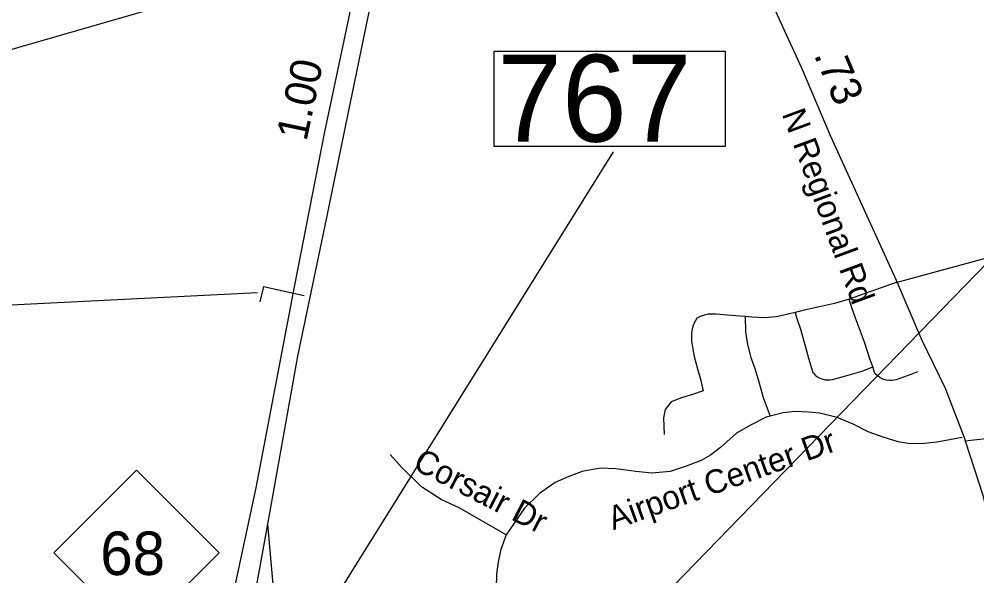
# Model space of a CAD drawing. Extents: x 1662474 to 1856135, y 779280 to 917889.
# Drawn here: x 1714445 to 1718298, y 860808 to 863049 of the extents above; entities that cross this region are included whole.
import ezdxf

# ---------------------------------------------------------------- set-up
doc = ezdxf.new("R2010")
doc.units = 0
for name, color, linetype in [('Exist Road Non-System Type 51', 7, 'Continuous'), ('Exist Road Non-System Type 51 Label', 7, 'Continuous'), ('Exist Road Primary NC Divided Attributed', 7, 'Continuous'), ('Exist Road Primary NC Mileage Hundredths English Label', 7, 'Continuous'), ('Exist Road Primary NC Ramp 1 Lane Attributed', 7, 'Continuous'), ('Exist Road Primary NC Shield CELL', 7, 'Continuous'), ('Exist Road Primary NC Shield Number Label', 7, 'Continuous'), ('Exist Road Primary US Structure Cantilever Sign CELL', 7, 'Continuous'), ('Exist Road Primary US Structure Cantilever Sign Number Label', 7, 'Continuous'), ('Exist Road Secondary Mileage Tenths English Label', 7, 'Continuous'), ('Exist Road Secondary Structure Ovrhead Sign Number Label', 7, 'Continuous'), ('Exist Road Secondary Structure Standard Bridge Number Label', 7, 'Continuous'), ('Exist Road Secondary Type 51 Attributed', 7, 'Continuous'), ('Exist Road Secondary Type 51 Label', 7, 'Continuous')]:
    doc.layers.add(name, color=color, linetype=linetype)

msp = doc.modelspace()

# ---------------------------------------------------------------- linework, layer by layer
at = {"layer": 'Exist Road Non-System Type 51'}
msp.add_line((1717973.9, 861989.1), (1717784.4, 861921.2), dxfattribs=at)
for points in [[(1717973.9, 861989.1), (1718436.4, 862114.8), (1718839.5, 862240), (1719053.6, 862296.9), (1719253.6, 862330.2), (1719193.4, 862806.4)], [(1717784.4, 861921.2), (1717780.1, 861920.1), (1717725.8, 861904.9), (1717664.4, 861890.4), (1717603.6, 861876.9), (1717567.2, 861868.5)], [(1717879.2, 861648.7), (1717866.1, 861686.2), (1717847.9, 861744.7), (1717828.8, 861796), (1717808.6, 861848.9), (1717796.4, 861883.2), (1717784.4, 861921.2)], [(1717366.6, 861851.9), (1717345.4, 861853.9), (1717295.4, 861857.9), (1717248.6, 861861.6), (1717233.5, 861861.9), (1717217.9, 861861.2), (1717200.9, 861857.9), (1717184.6, 861852), (1717181.6, 861850.7), (1717171.4, 861845.7), (1717164.2, 861832.9), (1717162.4, 861829.4), (1717155.6, 861813.2), (1717151.6, 861796.2), (1717150.2, 861781.2), (1717149.6, 861753.2), (1717159.2, 861696.4), (1717174.2, 861641.5), (1717186.8, 861599.1), (1717193.4, 861570), (1717196.8, 861552.9), (1717154.2, 861538.4), (1717109.2, 861524.2), (1717068, 861508.5), (1717043.6, 861477.5), (1717039.9, 861457.5), (1717037.2, 861443.4), (1717039.6, 861377)], [(1717567.2, 861868.5), (1717543.9, 861863.2), (1717492.2, 861851.1), (1717444, 861846.4), (1717392.4, 861849.4), (1717366.6, 861851.9)], [(1717366.6, 861851.9), (1717367.8, 861790.8), (1717375.1, 861738.9), (1717388.6, 861687.1), (1717404.9, 861642.7), (1717418.6, 861599), (1717430.1, 861555.2), (1717439, 861525.4), (1717466.1, 861450.6)], [(1717567.2, 861868.5), (1717573.4, 861843.7), (1717588.8, 861801.1), (1717604, 861743.2), (1717620.9, 861683.7), (1717638.1, 861626.5), (1717641.6, 861622.5), (1717649.1, 861615.1), (1717661, 861606.6), (1717674.2, 861600.5), (1717688.4, 861597.1), (1717703, 861596.4), (1717708.4, 861596.9), (1717717.4, 861597.9), (1717780.4, 861615.2), (1717836.6, 861631.4), (1717879.2, 861648.7)], [(1718059.5, 861628.6), (1718032.4, 861618.4), (1717974, 861597), (1717957.4, 861594.6), (1717946.9, 861593.8), (1717933.1, 861595.2), (1717919.6, 861599.2), (1717907.4, 861605.8), (1717897, 861614.2), (1717888.2, 861622.9), (1717879.2, 861648.7)], [(1718238.5, 861365.4), (1718137.4, 861345.5), (1718086.2, 861340.5), (1718030.1, 861339.8), (1717982, 861347.9), (1717921.6, 861366), (1717860.2, 861387.5), (1717799.9, 861418.8), (1717735.4, 861446), (1717664.4, 861462.6), (1717621.6, 861466.8), (1717567.6, 861469.1), (1717518.5, 861463.6), (1717466.1, 861450.6), (1717450.9, 861446.9), (1717390.4, 861416.4), (1717331.4, 861382), (1717266.6, 861324.2), (1717225.9, 861294.1), (1717188.4, 861272), (1717129, 861248.9), (1717064.5, 861228.2), (1716990.8, 861220.9), (1716925.9, 861227.4), (1716845.9, 861238.7), (1716783.1, 861241.9), (1716710.1, 861228.2), (1716657.1, 861207.2), (1716602, 861183.6), (1716538.2, 861139.8), (1716477.9, 861080.2), (1716404.9, 860973.6)], [(1716404.9, 860973.6), (1716217.8, 861080.2), (1716142.4, 861115.4), (1716064.5, 861166.8), (1715983.1, 861245.2), (1715938.5, 861296.4)], [(1716404.9, 860973.6), (1716383.6, 860913.5), (1716372.4, 860864.7), (1716366.1, 860814.2), (1716364.8, 860756.8), (1716369.5, 860706.7), (1716382.1, 860663.6), (1716407, 860604.6), (1716451.9, 860529.2), (1716560.2, 860409), (1716778.9, 860172.9), (1716820.6, 860129.2), (1716855.9, 860093.9), (1716886.2, 860055.5), (1716905.9, 860018.8), (1716917.5, 859985.7), (1716931.9, 859940.2), (1716941.1, 859881.5), (1716946.4, 859816.1), (1716942.1, 859755.5), (1716922.5, 859693.2), (1716870.2, 859547.6)]]:
    msp.add_lwpolyline(points, dxfattribs=at)
at = {"layer": 'Exist Road Primary NC Divided Attributed'}
for points in [[(1715445.8, 861016.1), (1715567, 861691.7), (1715675.3, 862211.5), (1715897.4, 863294.5), (1715940.8, 863554.4), (1716016.6, 863938.9), (1716063.4, 864316.6), (1716086.6, 864694), (1716084.3, 865086.8), (1716078.4, 865324.3)], [(1716009.2, 865303.6), (1716014.7, 865219.1), (1716021.1, 864846.2), (1716004.4, 864468.6), (1715979.3, 864191.5), (1715937.5, 863926.7), (1715806.9, 863239.9), (1715770.2, 863052.2), (1715673.7, 862595.7), (1715551.5, 861970.9), (1715397.1, 861161.8), (1715307, 860743.8), (1715264.1, 860536.3), (1715222.4, 860270.8), (1715198.6, 860122.2)], [(1715269.7, 860125.2), (1715394.1, 860727.4), (1715445.8, 861016.1)]]:
    msp.add_lwpolyline(points, dxfattribs=at)
at = {"layer": 'Exist Road Primary NC Ramp 1 Lane Attributed'}
msp.add_lwpolyline([(1716283.8, 859782), (1716212.9, 859823.7), (1715998.8, 859944.6), (1715937.2, 859992), (1715869.7, 860053.1), (1715794.5, 860111.3), (1715697.8, 860219), (1715570.2, 860385.2), (1715542.4, 860440.7), (1715542.4, 860440.9), (1715516.8, 860503.5), (1715479.7, 860638), (1715445.8, 861016.1)], dxfattribs=at)
at = {"layer": 'Exist Road Primary NC Shield CELL'}
msp.add_lwpolyline([(1714584.5, 860900.8), (1714917.5, 861233.8), (1715250.5, 860900.8), (1714917.5, 860567.8)], close=True, dxfattribs=at)
at = {"layer": 'Exist Road Primary US Structure Cantilever Sign CELL'}
for q in [(1715414.1, 861910.5), (1715592.4, 861936.1)]:
    msp.add_line((1715427.7, 861972.4), q, dxfattribs=at)
at = {"layer": 'Exist Road Primary US Structure Cantilever Sign Number Label'}
for p, q in [((1715644.3, 863282), (1713713.3, 862725.6)), ((1715403.6, 861947.1), (1712945.8, 861826))]:
    msp.add_line(p, q, dxfattribs=at)
at = {"layer": 'Exist Road Secondary Structure Ovrhead Sign Number Label'}
msp.add_line((1716241.9, 859907.1), (1718658.3, 862396.8), dxfattribs=at)
at = {"layer": 'Exist Road Secondary Structure Standard Bridge Number Label'}
msp.add_line((1715435.1, 860266.5), (1716836.7, 862514.5), dxfattribs=at)
msp.add_lwpolyline([(1716356.2, 862920.3), (1717285.2, 862920.3), (1717285.2, 862536.2), (1716356.2, 862536.2)], close=True, dxfattribs=at)
at = {"layer": 'Exist Road Secondary Type 51 Attributed'}
for points in [[(1716660.3, 864847), (1716731.7, 864698.8), (1716933.2, 864252.1), (1717201.9, 863679), (1717276.8, 863518.9), (1717441.1, 863184.5), (1717592.3, 862853.3), (1717709.9, 862578.1), (1717841.5, 862286.9), (1717973.1, 861997.7), (1718074.8, 861758.7), (1718170, 861563.8), (1718246.9, 861364.7), (1718251.2, 861351.4)], [(1718251.2, 861351.4), (1718391.6, 861367.9), (1718558, 861392.3), (1718762.4, 861418.6), (1718984.7, 861446.6), (1719116.9, 861463.4), (1719369.3, 861498.5), (1719560, 861522.3), (1719774, 861537)], [(1718251.2, 861351.4), (1718321.9, 861132), (1718405.9, 860766.3), (1718452.4, 860503.1), (1718487.2, 860201.2), (1718483.4, 860061.9), (1718479.7, 860012.3), (1718475.5, 859980), (1718465.5, 859936), (1718455.1, 859899.6), (1718417.9, 859804.4), (1718380.6, 859723.8), (1718302.5, 859615.7), (1718255.2, 859563.6), (1718191.2, 859502.3), (1718122.6, 859452.6), (1718000.8, 859377.3), (1717913.7, 859310.1), (1717805.3, 859192.1)]]:
    msp.add_lwpolyline(points, dxfattribs=at)

# ---------------------------------------------------------------- texts
at = {"layer": 'Exist Road Non-System Type 51 Label'}
for s, rotation, p in [('Airport Center Dr', 19.6258, (1716835, 860990.9)), ('Corsair Dr', 332.7009, (1716024.7, 861240.6))]:
    msp.add_text(s, height=95, rotation=rotation, dxfattribs=at).set_placement(p)
at = {"layer": 'Exist Road Primary NC Mileage Hundredths English Label'}
msp.add_text('1.00', height=125, rotation=78.0648, dxfattribs=at).set_placement((1715601.1, 862554.2))
at = {"layer": 'Exist Road Primary NC Shield Number Label'}
msp.add_text('68', height=175, dxfattribs=at).set_placement((1714771.7, 860811.1))
at = {"layer": 'Exist Road Secondary Mileage Tenths English Label'}
msp.add_text('.73', height=125, rotation=293.1385, dxfattribs=at).set_placement((1717641.1, 862906))
at = {"layer": 'Exist Road Secondary Structure Standard Bridge Number Label'}
msp.add_text('767', height=350, dxfattribs=at).set_placement((1716368.7, 862555.9))
at = {"layer": 'Exist Road Secondary Type 51 Label'}
msp.add_text('N Regional Rd', height=95, rotation=290.2628, dxfattribs=at).set_placement((1717512.8, 862668))

doc.saveas('drawing.dxf')
